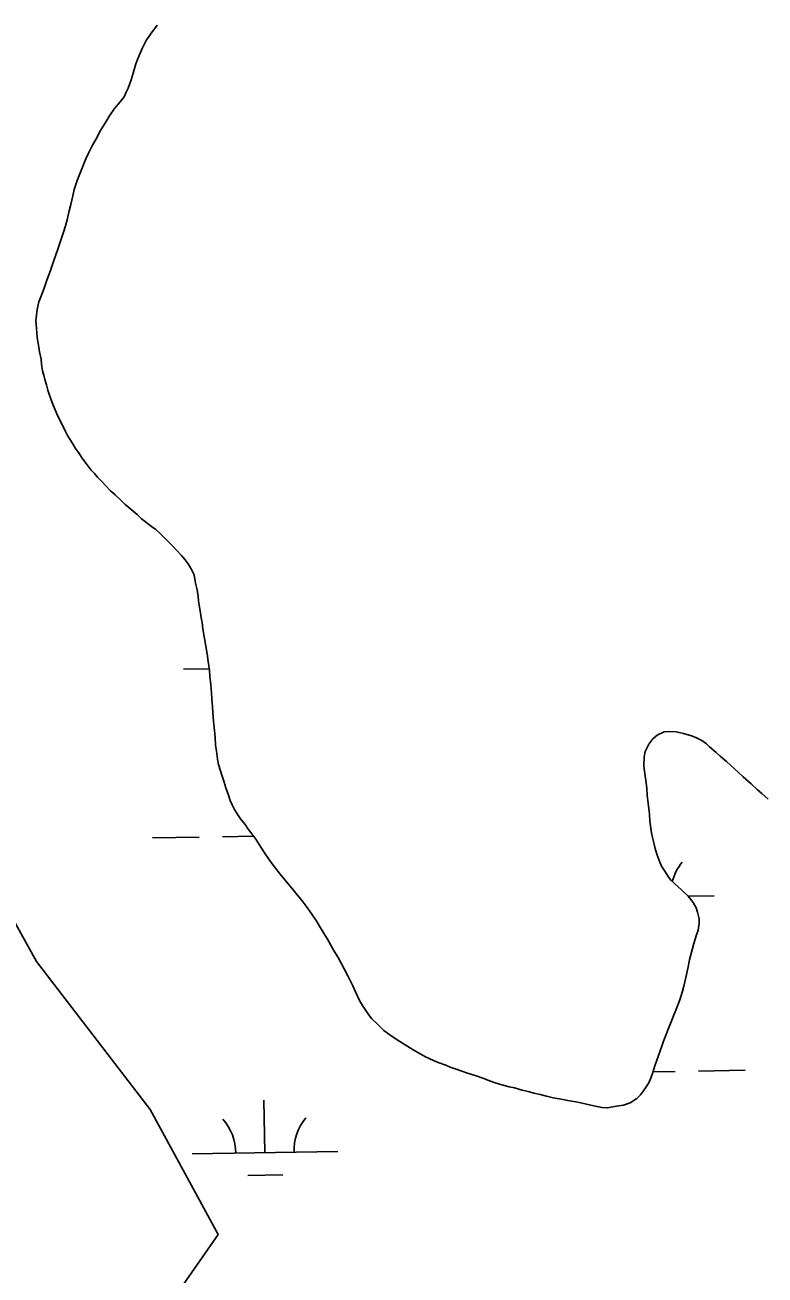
# Model space of a CAD drawing. Extents: x 3903937 to 3942190, y 260677 to 286651.
# Drawn here: x 3915384 to 3915892, y 278583 to 279441 of the extents above; entities that cross this region are included whole.
import ezdxf

# ---------------------------------------------------------------- set-up
doc = ezdxf.new("R2010")
doc.units = 0
for name, color, linetype in [('V-GRID-MAJR', 7, 'Continuous'), ('V-SITE-VEGE', 7, 'Continuous'), ('V-TOPO-SHOR', 7, 'Continuous'), ('V-WETL-SWMP', 7, 'Continuous')]:
    doc.layers.add(name, color=color, linetype=linetype)

msp = doc.modelspace()

# ---------------------------------------------------------------- linework, layer by layer
at = {"layer": 'V-GRID-MAJR'}
msp.add_spline([(3907996.24, 278136.14), (3913310.65, 278227.75), (3918625.05, 278320.13), (3923939.43, 278413.28), (3929253.81, 278507.2), (3934568.16, 278601.9), (3939882.5, 278697.37), (3939882.51, 278697.37)], degree=3, dxfattribs=at)
at = {"layer": 'V-SITE-VEGE'}
for p, q in [((3915353.31, 278868.61), (3915392.33, 278798.35)), ((3915392.33, 278798.35), (3915470.36, 278696.86)), ((3915470.36, 278696.86), (3915517.17, 278610.99)), ((3915517.17, 278610.99), (3915462.55, 278532.92))]:
    msp.add_line(p, q, dxfattribs=at)
at = {"layer": 'V-TOPO-SHOR'}
for points in [[(3915430.9, 279358.57), (3915433.1, 279362.5), (3915436.4, 279368.56), (3915440.33, 279375.21), (3915442.53, 279378.84), (3915445.97, 279383.67), (3915449.71, 279388.34), (3915452.51, 279391.81), (3915453.94, 279394.99), (3915455.21, 279397.72), (3915457.44, 279403.49), (3915458.73, 279408.05), (3915459.7, 279411.24), (3915460.67, 279414.43), (3915461.63, 279417.31), (3915463.53, 279421.71), (3915464.81, 279424.9), (3915467.65, 279430.35), (3915470.62, 279434.73), (3915475.15, 279441.06)], [(3915522.34, 278917.64), (3915521.04, 278922.08), (3915519.72, 278925.62), (3915518.71, 278929.3), (3915517.26, 278933.6), (3915516.71, 278937.27), (3915515.88, 278942.78), (3915515.33, 278946.76), (3915514.97, 278952.26), (3915514.58, 278956.85), (3915513.93, 278963.27), (3915513.41, 278969.39), (3915513.17, 278973.06), (3915512.81, 278978.87), (3915512.56, 278982.84), (3915512.04, 278988.2), (3915511.38, 278994.31), (3915511.14, 278998.44), (3915510.32, 279004.26), (3915509.64, 279009.46), (3915508.66, 279014.82), (3915507.68, 279020.03), (3915506.56, 279026.76), (3915506.02, 279031.05), (3915505.46, 279034.26), (3915504.78, 279039.01), (3915503.66, 279045.59), (3915503.26, 279049.11), (3915502.73, 279053.54), (3915501.58, 279057.99), (3915500.6, 279063.66), (3915498.83, 279067.5), (3915496.6, 279071.2), (3915494.51, 279073.99), (3915491.81, 279076.93), (3915488.36, 279080.96), (3915485.81, 279083.6), (3915481.75, 279087.63), (3915477.39, 279091.98), (3915474.39, 279094.78), (3915471.37, 279096.96), (3915467.14, 279100.09), (3915464.43, 279102.11), (3915461.42, 279105.07), (3915458.71, 279107.4), (3915455.85, 279109.89), (3915453.29, 279112.07), (3915450.44, 279114.86), (3915446.37, 279118.6), (3915442.91, 279121.71), (3915439.91, 279124.81), (3915437.21, 279127.9), (3915434.36, 279130.85), (3915432.11, 279133.18), (3915429.86, 279135.66), (3915426.42, 279140.14), (3915424.18, 279143.23), (3915421.64, 279147.09), (3915419.26, 279150.49), (3915416.88, 279154.35), (3915413.75, 279159.44), (3915412.27, 279162.06), (3915410.35, 279166.06), (3915407.1, 279172.68), (3915404.45, 279178.67), (3915403.13, 279182.06), (3915401.38, 279186.97), (3915400.21, 279190.5), (3915399.2, 279194.03), (3915398.04, 279197.71), (3915397.33, 279200.78), (3915396.61, 279203.85), (3915395.92, 279208.29), (3915395.52, 279211.8), (3915394.54, 279216.86), (3915393.98, 279220.07), (3915392.86, 279226.66), (3915392.36, 279232.92), (3915391.98, 279238.12), (3915392.87, 279245.89), (3915394.02, 279251.07), (3915395.3, 279254.56), (3915397.54, 279260.48), (3915399.14, 279265.18), (3915402.18, 279273.38), (3915404.1, 279278.85), (3915407.13, 279287.19), (3915408.74, 279292.05), (3915410.99, 279298.89), (3915412.28, 279303.3), (3915413.42, 279307.25), (3915414.9, 279313.64), (3915415.88, 279317.9), (3915417.35, 279323.83), (3915418.34, 279328.24), (3915420.27, 279334.47), (3915422.5, 279340.08), (3915423.93, 279343.57), (3915426.32, 279349.33), (3915428.06, 279353.12), (3915430.9, 279358.57)], [(3915894.63, 278909.88), (3915890.26, 278913.77), (3915887.4, 278916.26), (3915882.89, 278920.3), (3915877.47, 278925.12), (3915874.01, 278928.39), (3915869.04, 278932.9), (3915866.04, 278935.54), (3915861.67, 278939.28), (3915858.81, 278941.92), (3915854.44, 278945.66), (3915852.19, 278947.68), (3915849.02, 278950.17), (3915844.93, 278952.07), (3915842.05, 278953.19), (3915836.57, 278954.8), (3915831.4, 278956.11), (3915826.52, 278956.34), (3915823.31, 278956.09), (3915818.39, 278953.73), (3915815.44, 278951.18), (3915812.64, 278947.56), (3915810.11, 278942.41), (3915809.44, 278938.76), (3915809.34, 278932.5), (3915809.74, 278929.13), (3915810.83, 278921.02), (3915811.23, 278917.2), (3915811.6, 278912.46), (3915812.13, 278906.95), (3915813.08, 278899.61), (3915813.45, 278894.72), (3915813.86, 278891.5), (3915814.54, 278886.61), (3915815.25, 278883.39), (3915816.25, 278878.94), (3915817.12, 278876.03), (3915818.27, 278872.04), (3915820.32, 278866.66), (3915821.5, 278863.89), (3915823.58, 278860.35), (3915825.97, 278856.8), (3915827.91, 278854.32), (3915830.46, 278851.68), (3915835.13, 278847.49), (3915839.64, 278843.29), (3915843.08, 278838.96), (3915845.16, 278835.26), (3915846.18, 278832.34), (3915847.17, 278827.59), (3915847.27, 278824.54), (3915846.59, 278819.97)], [(3915846.59, 278819.97), (3915845.47, 278816.63), (3915843.69, 278810.85), (3915841.75, 278804.01), (3915840.61, 278799.6), (3915839.44, 278793.52), (3915838.12, 278787.43), (3915836.8, 278781.5), (3915835.83, 278778.15), (3915833.9, 278772.08), (3915831.19, 278765.1), (3915830.07, 278762.21), (3915828.48, 278758.12), (3915825.94, 278752.05), (3915824.65, 278748.26), (3915822.75, 278743.71), (3915821.62, 278740.36), (3915819.38, 278733.99), (3915816.82, 278726.85), (3915815.37, 278722.3), (3915814.25, 278719.11), (3915812.66, 278715.16), (3915809.06, 278709.57), (3915807.03, 278707.01), (3915804.39, 278704.31), (3915799.92, 278701.48), (3915795.31, 278699.87), (3915790.41, 278699.04), (3915784.13, 278697.92), (3915780.47, 278698.13), (3915774.84, 278699.29), (3915769.82, 278700.44), (3915763.89, 278701.91), (3915757.04, 278702.94), (3915752.47, 278703.93), (3915746.99, 278704.94), (3915742.43, 278706.08), (3915738.02, 278707.07), (3915733.76, 278708.05), (3915729.81, 278709.19), (3915725.7, 278710.17), (3915720.53, 278711.63), (3915716.88, 278712.45), (3915711.71, 278713.76), (3915707.15, 278715.21), (3915703.96, 278716.33), (3915698.65, 278718.25), (3915693.49, 278720.16), (3915688.33, 278721.77), (3915684.38, 278723.21), (3915681.19, 278724.33), (3915676.33, 278725.94), (3915673.3, 278727.21), (3915668.14, 278729.13), (3915664.8, 278730.56), (3915659.5, 278732.93), (3915656.17, 278734.82), (3915650.88, 278737.81), (3915645.43, 278741.26), (3915641.8, 278743.45), (3915636.52, 278746.9), (3915633.35, 278749.24), (3915630.78, 278751.11), (3915626.12, 278755.62), (3915622.67, 278759.03), (3915620.27, 278761.97), (3915616.1, 278768.3), (3915614.17, 278771.54), (3915611.37, 278777.54), (3915609.45, 278781.7), (3915606.2, 278788.62), (3915603.68, 278793.39), (3915599.38, 278801.1), (3915596.71, 278805.57), (3915594.33, 278809.73), (3915592.11, 278813.74), (3915589.87, 278817.28), (3915586.75, 278822.68), (3915584.82, 278825.92), (3915581.39, 278830.86), (3915577.51, 278836.27), (3915574.67, 278840.13), (3915570.48, 278845.39), (3915567.64, 278848.8), (3915562.84, 278854.37), (3915559.55, 278858.4), (3915554.91, 278864.43), (3915551.93, 278868.6), (3915548.94, 278872.92), (3915545.22, 278878.78), (3915542.84, 278882.33), (3915539.55, 278886.82), (3915537.76, 278889.29), (3915535.52, 278892.38), (3915532.38, 278896.4), (3915530.59, 278899.03), (3915528.21, 278902.73), (3915526.73, 278905.96), (3915525.4, 278908.88), (3915524.09, 278912.57), (3915522.34, 278917.64)]]:
    msp.add_lwpolyline(points, dxfattribs=at)
at = {"layer": 'V-WETL-SWMP'}
for p, q in [((3915470.62, 279434.73), (3915467.65, 279430.35)), ((3915475.15, 279441.06), (3915470.62, 279434.73)), ((3915467.65, 279430.35), (3915464.81, 279424.9)), ((3915461.63, 279417.31), (3915460.67, 279414.43)), ((3915463.54, 279421.71), (3915461.63, 279417.31)), ((3915464.81, 279424.9), (3915463.54, 279421.71)), ((3915459.7, 279411.24), (3915458.73, 279408.05)), ((3915460.67, 279414.43), (3915459.7, 279411.24)), ((3915457.44, 279403.49), (3915455.2, 279397.72)), ((3915458.73, 279408.05), (3915457.44, 279403.49)), ((3915452.51, 279391.81), (3915449.71, 279388.34)), ((3915453.94, 279394.99), (3915452.51, 279391.81)), ((3915455.2, 279397.72), (3915453.94, 279394.99)), ((3915445.97, 279383.67), (3915442.53, 279378.84)), ((3915449.71, 279388.34), (3915445.97, 279383.67)), ((3915440.33, 279375.21), (3915436.41, 279368.56)), ((3915442.53, 279378.84), (3915440.33, 279375.21)), ((3915436.41, 279368.56), (3915433.1, 279362.5)), ((3915430.9, 279358.57), (3915428.06, 279353.12)), ((3915433.1, 279362.5), (3915430.9, 279358.57)), ((3915426.32, 279349.33), (3915423.94, 279343.57)), ((3915428.06, 279353.12), (3915426.32, 279349.33)), ((3915422.5, 279340.08), (3915420.27, 279334.47)), ((3915423.94, 279343.57), (3915422.5, 279340.08)), ((3915420.27, 279334.47), (3915418.34, 279328.24)), ((3915417.35, 279323.83), (3915415.88, 279317.9)), ((3915418.34, 279328.24), (3915417.35, 279323.83)), ((3915415.88, 279317.9), (3915414.9, 279313.64)), ((3915413.42, 279307.25), (3915412.28, 279303.29)), ((3915414.9, 279313.64), (3915413.42, 279307.25)), ((3915410.99, 279298.89), (3915408.74, 279292.05)), ((3915412.28, 279303.29), (3915410.99, 279298.89)), ((3915408.74, 279292.05), (3915407.14, 279287.19)), ((3915407.14, 279287.19), (3915404.1, 279278.85)), ((3915402.18, 279273.38), (3915399.14, 279265.18)), ((3915404.1, 279278.85), (3915402.18, 279273.38)), ((3915399.14, 279265.18), (3915397.54, 279260.48)), ((3915395.3, 279254.56), (3915394.02, 279251.07)), ((3915397.54, 279260.48), (3915395.3, 279254.56)), ((3915392.87, 279245.89), (3915391.98, 279238.12)), ((3915394.02, 279251.07), (3915392.87, 279245.89)), ((3915391.98, 279238.12), (3915392.35, 279232.92)), ((3915392.35, 279232.92), (3915392.86, 279226.66)), ((3915392.86, 279226.66), (3915393.98, 279220.07)), ((3915393.98, 279220.07), (3915394.54, 279216.86)), ((3915394.54, 279216.86), (3915395.52, 279211.8)), ((3915395.52, 279211.8), (3915395.92, 279208.28)), ((3915395.92, 279208.28), (3915396.61, 279203.84)), ((3915396.61, 279203.84), (3915397.33, 279200.78)), ((3915397.33, 279200.78), (3915398.04, 279197.71)), ((3915398.04, 279197.71), (3915399.2, 279194.03)), ((3915399.2, 279194.03), (3915400.21, 279190.5)), ((3915400.21, 279190.5), (3915401.38, 279186.97)), ((3915401.38, 279186.97), (3915403.13, 279182.06)), ((3915403.13, 279182.06), (3915404.45, 279178.67)), ((3915404.45, 279178.67), (3915407.1, 279172.68)), ((3915407.1, 279172.68), (3915410.35, 279166.06)), ((3915410.35, 279166.06), (3915412.27, 279162.06)), ((3915412.27, 279162.06), (3915413.75, 279159.44)), ((3915413.75, 279159.44), (3915416.88, 279154.35)), ((3915416.88, 279154.35), (3915419.26, 279150.49)), ((3915419.26, 279150.49), (3915421.65, 279147.09)), ((3915421.65, 279147.09), (3915424.18, 279143.23)), ((3915424.18, 279143.23), (3915426.42, 279140.14)), ((3915426.42, 279140.14), (3915429.86, 279135.66)), ((3915429.86, 279135.66), (3915432.11, 279133.18)), ((3915432.11, 279133.18), (3915434.36, 279130.85)), ((3915434.36, 279130.85), (3915437.21, 279127.9)), ((3915437.21, 279127.9), (3915439.91, 279124.81)), ((3915439.91, 279124.81), (3915442.91, 279121.71)), ((3915442.91, 279121.71), (3915446.37, 279118.6)), ((3915446.37, 279118.6), (3915450.44, 279114.86)), ((3915450.44, 279114.86), (3915453.29, 279112.07)), ((3915453.29, 279112.07), (3915455.85, 279109.89)), ((3915455.85, 279109.89), (3915458.71, 279107.4)), ((3915458.71, 279107.4), (3915461.42, 279105.07)), ((3915461.42, 279105.07), (3915464.43, 279102.11)), ((3915464.43, 279102.11), (3915467.14, 279100.09)), ((3915467.14, 279100.09), (3915471.37, 279096.96)), ((3915471.37, 279096.96), (3915474.39, 279094.78)), ((3915474.39, 279094.78), (3915477.39, 279091.98)), ((3915477.39, 279091.98), (3915481.75, 279087.63)), ((3915481.75, 279087.63), (3915485.81, 279083.6)), ((3915485.81, 279083.6), (3915488.36, 279080.96)), ((3915488.36, 279080.96), (3915491.81, 279076.93)), ((3915491.81, 279076.93), (3915494.51, 279073.99)), ((3915494.51, 279073.99), (3915496.6, 279071.2)), ((3915496.6, 279071.2), (3915498.83, 279067.5)), ((3915498.83, 279067.5), (3915500.6, 279063.66)), ((3915500.6, 279063.66), (3915501.58, 279057.99)), ((3915501.58, 279057.99), (3915502.72, 279053.54)), ((3915502.72, 279053.54), (3915503.26, 279049.11)), ((3915503.26, 279049.11), (3915503.66, 279045.59)), ((3915503.66, 279045.59), (3915504.78, 279039.01)), ((3915504.78, 279039.01), (3915505.46, 279034.26)), ((3915505.46, 279034.26), (3915506.02, 279031.05)), ((3915506.02, 279031.05), (3915506.56, 279026.76)), ((3915506.56, 279026.76), (3915507.67, 279020.03)), ((3915507.67, 279020.03), (3915508.66, 279014.82)), ((3915508.66, 279014.82), (3915509.64, 279009.46)), ((3915509.64, 279009.46), (3915510.32, 279004.26)), ((3915493.33, 278998.99), (3915511.02, 278999.3)), ((3915510.32, 279004.26), (3915511.14, 278998.44)), ((3915511.14, 278998.44), (3915511.38, 278994.31)), ((3915511.38, 278994.31), (3915512.04, 278988.19)), ((3915512.04, 278988.19), (3915512.56, 278982.84)), ((3915512.56, 278982.84), (3915512.81, 278978.87)), ((3915512.81, 278978.87), (3915513.17, 278973.06)), ((3915513.17, 278973.06), (3915513.41, 278969.39)), ((3915513.41, 278969.39), (3915513.93, 278963.28)), ((3915513.93, 278963.28), (3915514.58, 278956.85)), ((3915514.58, 278956.85), (3915514.97, 278952.26)), ((3915818.39, 278953.73), (3915823.31, 278956.09)), ((3915823.31, 278956.09), (3915826.52, 278956.34)), ((3915826.52, 278956.34), (3915831.4, 278956.11)), ((3915831.4, 278956.11), (3915836.57, 278954.8)), ((3915836.57, 278954.8), (3915842.04, 278953.19)), ((3915514.97, 278952.26), (3915515.33, 278946.76)), ((3915515.33, 278946.76), (3915515.88, 278942.78)), ((3915810.11, 278942.41), (3915812.64, 278947.56)), ((3915812.64, 278947.56), (3915815.44, 278951.18)), ((3915815.44, 278951.18), (3915818.39, 278953.73)), ((3915842.04, 278953.19), (3915844.93, 278952.07)), ((3915844.93, 278952.07), (3915849.02, 278950.17)), ((3915849.02, 278950.17), (3915852.19, 278947.68)), ((3915852.19, 278947.68), (3915854.44, 278945.66)), ((3915854.44, 278945.66), (3915858.81, 278941.92)), ((3915515.88, 278942.78), (3915516.71, 278937.27)), ((3915516.71, 278937.27), (3915517.26, 278933.6)), ((3915809.34, 278932.5), (3915809.44, 278938.76)), ((3915809.44, 278938.76), (3915810.11, 278942.41)), ((3915858.81, 278941.92), (3915861.67, 278939.28)), ((3915861.67, 278939.28), (3915866.04, 278935.54)), ((3915517.26, 278933.6), (3915518.71, 278929.3)), ((3915518.71, 278929.3), (3915519.72, 278925.62)), ((3915809.74, 278929.13), (3915809.34, 278932.5)), ((3915810.83, 278921.02), (3915809.74, 278929.13)), ((3915866.04, 278935.54), (3915869.04, 278932.9)), ((3915869.04, 278932.9), (3915874.01, 278928.39)), ((3915874.01, 278928.39), (3915877.47, 278925.12)), ((3915519.72, 278925.62), (3915521.04, 278922.08)), ((3915521.04, 278922.08), (3915522.34, 278917.64)), ((3915811.23, 278917.2), (3915810.83, 278921.02)), ((3915877.47, 278925.12), (3915882.89, 278920.3)), ((3915882.89, 278920.3), (3915887.4, 278916.26)), ((3915522.34, 278917.64), (3915524.09, 278912.57)), ((3915524.09, 278912.57), (3915525.41, 278908.88)), ((3915811.6, 278912.46), (3915811.23, 278917.2)), ((3915812.13, 278906.95), (3915811.6, 278912.46)), ((3915887.4, 278916.26), (3915890.26, 278913.77)), ((3915890.26, 278913.77), (3915894.63, 278909.88)), ((3915525.41, 278908.88), (3915526.73, 278905.96)), ((3915526.73, 278905.96), (3915528.21, 278902.73)), ((3915528.21, 278902.73), (3915530.59, 278899.03)), ((3915813.08, 278899.61), (3915812.13, 278906.95)), ((3915530.59, 278899.03), (3915532.38, 278896.4)), ((3915532.38, 278896.4), (3915535.52, 278892.38)), ((3915813.45, 278894.72), (3915813.08, 278899.61)), ((3915813.86, 278891.5), (3915813.45, 278894.72)), ((3915535.52, 278892.38), (3915537.76, 278889.29)), ((3915537.76, 278889.29), (3915539.55, 278886.82)), ((3915539.55, 278886.82), (3915542.84, 278882.33)), ((3915814.54, 278886.6), (3915813.86, 278891.5)), ((3915815.25, 278883.39), (3915814.54, 278886.6)), ((3915471.95, 278883.16), (3915503.95, 278883.72)), ((3915519.95, 278884), (3915541.34, 278884.38)), ((3915542.84, 278882.33), (3915545.22, 278878.78)), ((3915545.22, 278878.78), (3915548.94, 278872.92)), ((3915816.25, 278878.94), (3915815.25, 278883.39)), ((3915817.12, 278876.03), (3915816.25, 278878.94)), ((3915548.94, 278872.92), (3915551.93, 278868.6)), ((3915551.93, 278868.6), (3915554.91, 278864.43)), ((3915818.27, 278872.04), (3915817.12, 278876.03)), ((3915820.33, 278866.66), (3915818.27, 278872.04)), ((3915554.91, 278864.43), (3915559.55, 278858.4)), ((3915821.5, 278863.89), (3915820.33, 278866.66)), ((3915823.58, 278860.35), (3915821.5, 278863.89)), ((3915825.97, 278856.8), (3915823.58, 278860.35)), ((3915559.55, 278858.4), (3915562.84, 278854.37)), ((3915562.84, 278854.37), (3915567.64, 278848.8)), ((3915827.91, 278854.32), (3915825.97, 278856.8)), ((3915830.46, 278851.68), (3915827.91, 278854.32)), ((3915835.13, 278847.49), (3915830.46, 278851.68)), ((3915567.64, 278848.8), (3915570.48, 278845.39)), ((3915570.48, 278845.39), (3915574.67, 278840.13)), ((3915839.64, 278843.29), (3915835.13, 278847.49)), ((3915843.08, 278838.96), (3915839.64, 278843.29)), ((3915839.72, 278843.2), (3915857.56, 278843.51)), ((3915574.67, 278840.13), (3915577.51, 278836.27)), ((3915577.51, 278836.27), (3915581.39, 278830.86)), ((3915845.16, 278835.26), (3915843.08, 278838.96)), ((3915846.18, 278832.34), (3915845.16, 278835.26)), ((3915581.39, 278830.86), (3915584.82, 278825.92)), ((3915584.82, 278825.92), (3915586.75, 278822.68)), ((3915847.17, 278827.59), (3915846.18, 278832.34)), ((3915847.27, 278824.54), (3915847.17, 278827.59)), ((3915586.75, 278822.68), (3915589.87, 278817.28)), ((3915589.87, 278817.28), (3915592.1, 278813.74)), ((3915843.69, 278810.85), (3915845.47, 278816.63)), ((3915845.47, 278816.63), (3915846.59, 278819.97)), ((3915846.59, 278819.97), (3915847.27, 278824.54)), ((3915592.1, 278813.74), (3915594.33, 278809.73)), ((3915594.33, 278809.73), (3915596.71, 278805.57)), ((3915841.75, 278804.01), (3915843.69, 278810.85)), ((3915596.71, 278805.57), (3915599.38, 278801.1)), ((3915599.38, 278801.1), (3915603.68, 278793.39)), ((3915839.44, 278793.52), (3915840.61, 278799.6)), ((3915840.61, 278799.6), (3915841.75, 278804.01)), ((3915603.68, 278793.39), (3915606.2, 278788.62)), ((3915838.12, 278787.43), (3915839.44, 278793.52)), ((3915606.2, 278788.62), (3915609.45, 278781.69)), ((3915836.8, 278781.5), (3915838.12, 278787.43)), ((3915609.45, 278781.69), (3915611.36, 278777.54)), ((3915611.36, 278777.54), (3915614.17, 278771.54)), ((3915833.9, 278772.08), (3915835.83, 278778.15)), ((3915835.83, 278778.15), (3915836.8, 278781.5)), ((3915614.17, 278771.54), (3915616.1, 278768.3)), ((3915616.1, 278768.3), (3915620.27, 278761.97)), ((3915830.07, 278762.22), (3915831.19, 278765.1)), ((3915831.19, 278765.1), (3915833.9, 278772.08)), ((3915620.27, 278761.97), (3915622.67, 278759.03)), ((3915622.67, 278759.03), (3915626.12, 278755.62)), ((3915825.94, 278752.05), (3915828.48, 278758.12)), ((3915828.48, 278758.12), (3915830.07, 278762.22)), ((3915626.12, 278755.62), (3915630.78, 278751.11)), ((3915630.78, 278751.11), (3915633.35, 278749.24)), ((3915633.35, 278749.24), (3915636.52, 278746.9)), ((3915822.75, 278743.71), (3915824.65, 278748.26)), ((3915824.65, 278748.26), (3915825.94, 278752.05)), ((3915636.52, 278746.9), (3915641.8, 278743.45)), ((3915641.8, 278743.45), (3915645.43, 278741.26)), ((3915645.43, 278741.26), (3915650.87, 278737.81)), ((3915819.38, 278733.99), (3915821.62, 278740.36)), ((3915821.62, 278740.36), (3915822.75, 278743.71)), ((3915650.87, 278737.81), (3915656.17, 278734.82)), ((3915656.17, 278734.82), (3915659.5, 278732.93)), ((3915659.5, 278732.93), (3915664.8, 278730.56)), ((3915816.82, 278726.85), (3915819.38, 278733.99)), ((3915664.8, 278730.56), (3915668.14, 278729.13)), ((3915668.14, 278729.13), (3915673.3, 278727.21)), ((3915673.3, 278727.21), (3915676.33, 278725.94)), ((3915676.33, 278725.94), (3915681.19, 278724.33)), ((3915681.19, 278724.33), (3915684.38, 278723.21)), ((3915684.38, 278723.21), (3915688.33, 278721.77)), ((3915814.25, 278719.11), (3915815.37, 278722.3)), ((3915815.37, 278722.3), (3915816.82, 278726.85)), ((3915815.5, 278722.68), (3915830.83, 278722.95)), ((3915846.83, 278723.23), (3915878.82, 278723.79)), ((3915688.33, 278721.77), (3915693.49, 278720.16)), ((3915693.49, 278720.16), (3915698.65, 278718.25)), ((3915698.65, 278718.25), (3915703.96, 278716.33)), ((3915703.96, 278716.33), (3915707.15, 278715.21)), ((3915707.15, 278715.21), (3915711.71, 278713.76)), ((3915711.71, 278713.76), (3915716.88, 278712.45)), ((3915809.06, 278709.57), (3915812.66, 278715.16)), ((3915812.66, 278715.16), (3915814.25, 278719.11)), ((3915716.88, 278712.45), (3915720.53, 278711.63)), ((3915720.53, 278711.63), (3915725.7, 278710.17)), ((3915725.7, 278710.17), (3915729.81, 278709.19)), ((3915729.81, 278709.19), (3915733.76, 278708.05)), ((3915733.76, 278708.05), (3915738.02, 278707.07)), ((3915738.02, 278707.07), (3915742.43, 278706.08)), ((3915742.43, 278706.08), (3915746.99, 278704.94)), ((3915804.39, 278704.31), (3915807.03, 278707.01)), ((3915807.03, 278707.01), (3915809.06, 278709.57)), ((3915549.17, 278667.24), (3915548.54, 278703.24)), ((3915746.99, 278704.94), (3915752.47, 278703.93)), ((3915752.47, 278703.93), (3915757.04, 278702.94)), ((3915757.04, 278702.94), (3915763.89, 278701.91)), ((3915763.89, 278701.91), (3915769.82, 278700.44)), ((3915769.82, 278700.44), (3915774.84, 278699.29)), ((3915774.84, 278699.29), (3915780.47, 278698.13)), ((3915780.47, 278698.13), (3915784.13, 278697.92)), ((3915784.13, 278697.92), (3915790.41, 278699.04)), ((3915790.41, 278699.04), (3915795.31, 278699.87)), ((3915795.31, 278699.87), (3915799.92, 278701.48)), ((3915799.92, 278701.48), (3915804.39, 278704.31)), ((3915499.18, 278666.36), (3915599.17, 278668.12)), ((3915537.45, 278651.6), (3915561.44, 278652.03))]:
    msp.add_line(p, q, dxfattribs=at)
for centre, start, end in [((3915862.79, 278844.08), 140.23658, 164.65515), ((3915493.93, 278666.75), 0.23658, 41.78024), ((3915604.4, 278668.69), 140.23658, 181.78024)]:
    msp.add_arc(centre, 35.25, start, end, dxfattribs=at)

doc.saveas('drawing.dxf')
